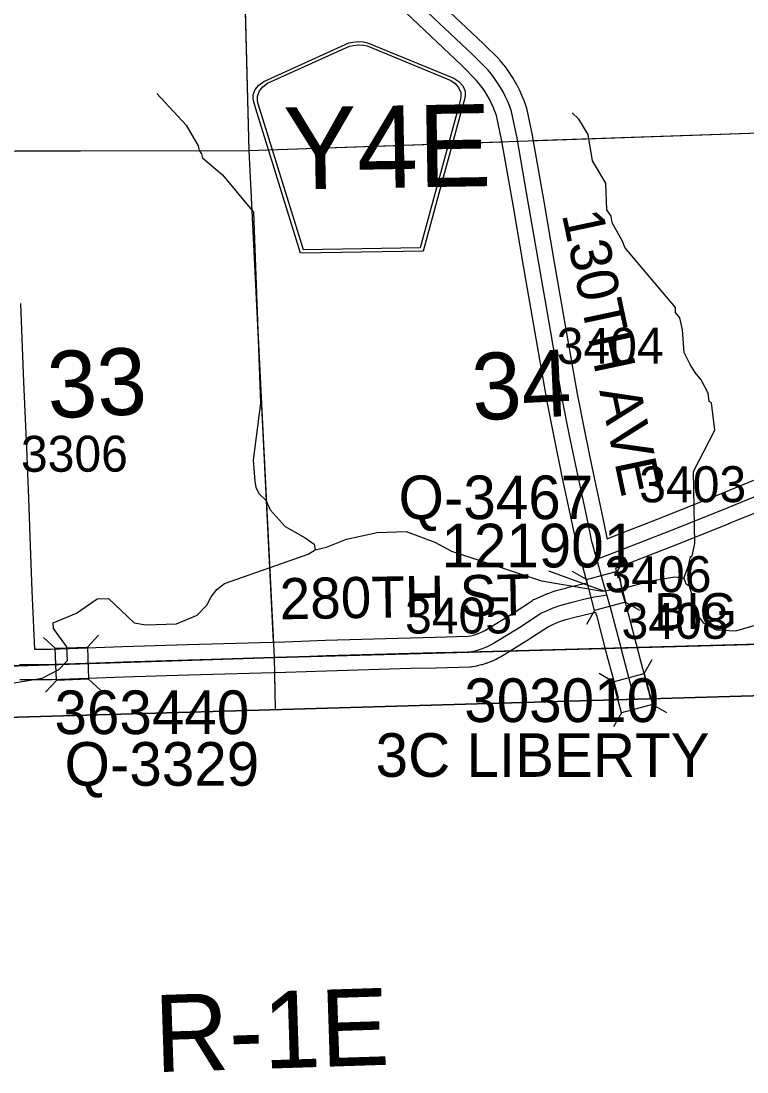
# Model space of a CAD drawing. Extents: x 128.7 to 185.5, y -21.4 to 12.6.
# Drawn here: x 136.849 to 138.263, y -14.436 to -12.39 of the extents above; entities that cross this region are included whole.
import ezdxf

# ---------------------------------------------------------------- set-up
doc = ezdxf.new("R2010")
doc.units = 0
for name, color, linetype in [('tdCoClipBndry', 7, 'Continuous'), ('tdCoCoBndry', 7, 'Continuous'), ('tdCoCoBndryPart', 7, 'Continuous'), ('tdCoHydroRiver', 7, 'Continuous'), ('tdCoSecRdNmbr', 7, 'Continuous'), ('tdCoSecRdTxt', 7, 'Continuous'), ('tdCoSecRteBand', 7, 'Continuous'), ('tdCoSecRteCL', 7, 'Continuous'), ('tdCoSectLine', 7, 'Continuous'), ('tdCoSectLinePart', 7, 'Continuous'), ('tdCoSectNmbr', 7, 'Continuous'), ('tdCoShieldCoRteHrd', 7, 'Continuous'), ('tdCoStrucSec', 7, 'Continuous'), ('tdCoStrucSecCoName', 7, 'Continuous'), ('tdCoStrucSecFHWANum', 7, 'Continuous'), ('tdCoSurfAsphalt', 7, 'Continuous'), ('tdCoSurfGravel', 7, 'Continuous'), ('tdCoTwpBndryShd', 7, 'Continuous'), ('tdCoTwpRngTxt', 7, 'Continuous'), ('tdCoUnicrpTwnTxt', 7, 'Continuous')]:
    doc.layers.add(name, color=color, linetype=linetype)

msp = doc.modelspace()

# ---------------------------------------------------------------- linework, layer by layer
at = {"layer": 'tdCoClipBndry'}
msp.add_lwpolyline([(140.0473, -13.6827), (139.3409, -13.68), (138.3408, -13.7014), (135.3417, -13.7884), (134.3324, -13.8229), (134.2979, -13.818), (134.2605, -13.7958), (134.2397, -13.7678), (134.2291, -13.7257), (134.1751, -11.7221), (134.1418, -10.7117), (134.1187, -9.7087), (134.0612, -7.7025), (133.8962, -2.6807)], dxfattribs=at)
at = {"layer": 'tdCoCoBndry'}
for p, q in [((138.3387, -13.6015), (137.3418, -13.6288)), ((137.3418, -13.6288), (138.3387, -13.6015)), ((137.3418, -13.6288), (136.3432, -13.661)), ((136.3432, -13.661), (137.3418, -13.6288))]:
    msp.add_line(p, q, dxfattribs=at)
for points in [[(140.1254, -13.5551), (139.3404, -13.58), (138.3387, -13.6015), (137.3418, -13.6288), (136.3432, -13.661), (135.3389, -13.6885), (134.3294, -13.723), (134.3001, -12.7212), (134.2754, -11.7191), (134.2421, -10.7094), (134.219, -9.7062), (134.1879, -8.683), (134.1615, -7.6994), (134.1297, -6.7029)], [(140.1254, -13.5551), (139.3404, -13.58), (138.3387, -13.6015), (137.3418, -13.6288), (136.3432, -13.661), (135.3389, -13.6885), (134.3294, -13.723), (134.3318, -13.8228), (134.3324, -13.8229), (135.3417, -13.7884), (138.3408, -13.7014), (139.3409, -13.68), (140.0473, -13.6827)], [(134.329, -13.723), (135.3385, -13.6885), (136.3429, -13.661), (137.3414, -13.6288), (138.3383, -13.6015), (139.34, -13.58), (140.0257, -13.5827)]]:
    msp.add_lwpolyline(points, dxfattribs=at)
at = {"layer": 'tdCoCoBndryPart'}
for points in [[(138.0479, -13.6095), (138.3383, -13.6015), (139.1333, -13.5844)], [(137.8006, -13.6162), (137.9864, -13.6111)]]:
    msp.add_lwpolyline(points, dxfattribs=at)
at = {"layer": 'tdCoHydroRiver'}
for points in [[(137.1129, -12.5309), (137.17, -12.5922), (137.1934, -12.6325), (137.1953, -12.6419), (137.2002, -12.6481), (137.202, -12.6559), (137.2409, -12.6894), (137.3016, -12.7617), (137.3148, -13.1338), (137.3009, -13.2447), (137.3037, -13.2856), (137.3057, -13.2982), (137.3124, -13.3106), (137.3254, -13.3228), (137.3339, -13.3415), (137.3633, -13.3737), (137.4019, -13.3962), (137.4196, -13.4083), (137.4215, -13.4193)], [(138.1398, -13.4742), (138.1485, -13.4503), (138.1527, -13.4328), (138.1558, -13.4311), (138.1613, -13.4072), (138.1585, -13.2669), (138.2002, -13.1866), (138.1938, -13.1332), (138.189, -13.1302), (138.1869, -13.1145), (138.1735, -13.0881), (138.162, -13.0742), (138.1521, -13.0587), (138.1403, -13.0354), (138.1373, -12.9913), (138.1319, -12.9678), (138.1236, -12.957), (138.1233, -12.9476), (138.025, -12.8307), (138.0199, -12.8182), (137.9998, -12.7826), (137.9978, -12.77), (137.9896, -12.7576), (137.988, -12.7056), (137.9614, -12.6622), (137.9534, -12.6104), (137.9351, -12.581), (137.9221, -12.5688)], [(136.8315, -13.6791), (136.8896, -13.6694), (136.9222, -13.6526), (136.939, -13.6348), (136.9381, -13.6079), (136.9118, -13.5725), (136.9114, -13.5614), (136.9566, -13.5427), (136.9968, -13.5146), (137.0189, -13.5139), (137.0693, -13.5612), (137.0915, -13.5653), (137.1514, -13.5634), (137.1919, -13.5464), (137.2102, -13.5269), (137.2192, -13.5108), (137.2298, -13.4963), (137.2452, -13.4847), (137.4076, -13.4276), (137.4215, -13.4193), (137.4434, -13.4138), (137.4824, -13.3984), (137.542, -13.3855), (137.5988, -13.3838), (137.6546, -13.4041), (137.6868, -13.422), (137.8622, -13.4797), (137.9812, -13.4997), (138.0298, -13.4918), (138.0752, -13.4794), (138.1223, -13.4716), (138.1398, -13.4742), (138.1433, -13.4851), (138.1497, -13.4897), (138.1567, -13.5115), (138.1624, -13.5414), (138.1772, -13.5614), (138.2029, -13.5748), (138.2408, -13.5768), (138.283, -13.5644)]]:
    msp.add_lwpolyline(points, dxfattribs=at)
at = {"layer": 'tdCoSecRteBand'}
for points in [[(137.6399, -12.3305), (137.7488, -12.4332), (137.7491, -12.4336), (137.7495, -12.4339), (137.7796, -12.4643), (137.7806, -12.4653), (137.7815, -12.4664), (137.788, -12.4744), (137.7884, -12.4749), (137.7888, -12.4754), (137.795, -12.4837), (137.7954, -12.4842), (137.7958, -12.4847), (137.8016, -12.4932), (137.8019, -12.4938), (137.8023, -12.4943), (137.8078, -12.5031), (137.8081, -12.5036), (137.8084, -12.5042), (137.8135, -12.5131), (137.8138, -12.5137), (137.8141, -12.5143), (137.8188, -12.5234), (137.8191, -12.524), (137.8194, -12.5246), (137.8237, -12.534), (137.824, -12.5345), (137.8242, -12.5351), (137.8281, -12.5447), (137.8284, -12.5453), (137.8286, -12.5459), (137.8321, -12.5556), (137.8328, -12.5576), (137.8333, -12.5597), (137.8441, -12.612), (137.8442, -12.6124), (137.8443, -12.6129), (137.8667, -12.7411), (137.8667, -12.7412), (137.8667, -12.7412), (137.8867, -12.8558), (137.8867, -12.8559), (137.8867, -12.8559), (137.9092, -12.9866), (137.9318, -13.1159), (137.9465, -13.1907), (137.9603, -13.258), (137.9797, -13.3486), (137.9797, -13.3487), (137.9797, -13.3488), (137.9897, -13.3962), (137.9901, -13.3978)], [(136.9071, -13.6126), (137.0468, -13.6074), (137.0469, -13.6074), (137.047, -13.6074), (137.173, -13.6035), (137.173, -13.6035), (137.1731, -13.6035), (137.3621, -13.5983), (137.4416, -13.5953), (137.4417, -13.5953), (137.4418, -13.5953), (137.6063, -13.5904), (137.6065, -13.5904), (137.6066, -13.5904), (137.6561, -13.5894), (137.7193, -13.5877), (137.7239, -13.5869), (137.7297, -13.5855), (137.7355, -13.5837), (137.7411, -13.5815), (137.7466, -13.5791), (137.7519, -13.5763), (137.8071, -13.5426), (137.8446, -13.5177), (137.8468, -13.5163), (137.8491, -13.5153), (137.8597, -13.5106), (137.8598, -13.5105), (137.8599, -13.5105), (137.8729, -13.5048), (137.874, -13.5044), (137.8751, -13.504), (137.8886, -13.4993), (137.8897, -13.499), (137.8907, -13.4987), (137.9119, -13.493), (137.9121, -13.4929), (137.9124, -13.4929), (137.943, -13.4852), (137.9435, -13.4851), (137.9441, -13.485), (137.9516, -13.4834), (137.9415, -13.4469), (137.9313, -13.4201), (137.9338, -13.4192), (137.9316, -13.4113), (137.9313, -13.4104), (137.9311, -13.4094), (137.921, -13.3612), (137.9016, -13.2705), (137.9015, -13.2703), (137.9015, -13.2702), (137.8877, -13.2026), (137.8877, -13.2025), (137.8876, -13.2024), (137.8729, -13.1272), (137.8728, -13.1269), (137.8727, -13.1266), (137.85, -12.9969), (137.85, -12.9968), (137.85, -12.9968), (137.8276, -12.8661), (137.8076, -12.7515), (137.7853, -12.6237), (137.775, -12.574), (137.7724, -12.5669), (137.7689, -12.5585), (137.7651, -12.5503), (137.761, -12.5422), (137.7565, -12.5343), (137.7517, -12.5266), (137.7466, -12.5191), (137.7412, -12.5119), (137.736, -12.5055), (137.7072, -12.4765), (137.5986, -12.3741)], [(136.8474, -12.9397), (136.8533, -13.0926), (136.859, -13.221), (136.859, -13.2211), (136.859, -13.2211), (136.8632, -13.3185), (136.8632, -13.3186), (136.8632, -13.3187), (136.8659, -13.3932), (136.8659, -13.3932), (136.8659, -13.3932), (136.8696, -13.499), (136.873, -13.5706), (136.873, -13.5707), (136.873, -13.5709), (136.8747, -13.6125), (136.9071, -13.6126)], [(137.9901, -13.3978), (138.0016, -13.3934), (138.101, -13.3543), (138.2034, -13.3134), (138.2759, -13.2839)], [(138.2992, -13.3392), (138.226, -13.369), (138.2259, -13.369), (138.2258, -13.3691), (138.1232, -13.41), (138.1231, -13.41), (138.1231, -13.4101), (138.0234, -13.4493), (138.0233, -13.4493), (138.0231, -13.4494), (138.0062, -13.4558), (138.0069, -13.4584), (138.0101, -13.4696), (138.0113, -13.4737), (138.015, -13.4731), (138.0191, -13.5008), (138.0283, -13.5328), (138.0284, -13.5332), (138.0285, -13.5335), (138.0466, -13.6027), (138.0467, -13.6031), (138.0467, -13.6031), (138.0467, -13.6031), (138.059, -13.6504), (138.0704, -13.693), (138.0705, -13.6929), (138.0722, -13.6997), (138.0722, -13.7), (138.0745, -13.7092)], [(137.9691, -13.5443), (137.9683, -13.5412), (137.9569, -13.5436), (137.9272, -13.551), (137.9072, -13.5564), (137.8958, -13.5603), (137.8838, -13.5655), (137.8757, -13.5691), (137.8398, -13.5929), (137.8393, -13.5932), (137.8389, -13.5935), (137.7824, -13.628), (137.7816, -13.6285), (137.7807, -13.6289), (137.7738, -13.6326), (137.7729, -13.633), (137.7721, -13.6334), (137.7649, -13.6366), (137.7641, -13.637), (137.7632, -13.6373), (137.7559, -13.6401), (137.755, -13.6404), (137.7542, -13.6407), (137.7466, -13.643), (137.7458, -13.6433), (137.7449, -13.6435), (137.7372, -13.6454), (137.7364, -13.6456), (137.7355, -13.6458), (137.7277, -13.6472), (137.7254, -13.6476), (137.7231, -13.6477), (137.6576, -13.6494), (137.6575, -13.6494), (137.6574, -13.6494), (137.6079, -13.6504), (137.4437, -13.6553), (137.3642, -13.6583), (137.364, -13.6583), (137.3639, -13.6583), (137.1748, -13.6634), (137.0489, -13.6674), (136.9087, -13.6726), (136.9081, -13.6726), (136.9075, -13.6726), (136.8758, -13.6725), (136.8464, -13.6724)], [(138.0017, -13.7113), (138.0044, -13.7105), (138.0124, -13.7083), (138.001, -13.6657), (138.001, -13.6657), (138.001, -13.6656), (137.9886, -13.6183), (137.9885, -13.6179), (137.9885, -13.6179), (137.9885, -13.6179), (137.9705, -13.5491), (137.9691, -13.5443)]]:
    msp.add_lwpolyline(points, dxfattribs=at)
at = {"layer": 'tdCoSecRteCL'}
for points in [[(137.97, -13.4375), (137.9605, -13.4033), (137.9504, -13.3549), (137.9309, -13.2642), (137.9171, -13.1966), (137.9023, -13.1214), (137.8796, -12.9917), (137.8572, -12.861), (137.8372, -12.7463), (137.8147, -12.6181), (137.8039, -12.5658), (137.8004, -12.5561), (137.7965, -12.5465), (137.7921, -12.5371), (137.7874, -12.5279), (137.7823, -12.519), (137.7768, -12.5102), (137.771, -12.5017), (137.7648, -12.4934), (137.7583, -12.4854), (137.7282, -12.4551), (137.6192, -12.3522)], [(137.97, -13.4375), (138.0124, -13.4214), (138.1121, -13.3821), (138.2147, -13.3412), (138.2879, -13.3114), (138.4726, -13.2258), (138.5806, -13.173), (138.7463, -13.0864)], [(137.9897, -13.5072), (137.9812, -13.4777), (137.97, -13.4375)], [(136.8459, -13.6424), (136.9076, -13.6426), (137.0479, -13.6374), (137.1739, -13.6335), (137.3631, -13.6283), (137.4427, -13.6253), (137.6072, -13.6204), (137.6568, -13.6194), (137.7224, -13.6177), (137.7301, -13.6163), (137.7377, -13.6144), (137.7453, -13.6121), (137.7526, -13.6093), (137.7598, -13.606), (137.7668, -13.6024), (137.8232, -13.5679), (137.8612, -13.5427), (137.8718, -13.538), (137.8849, -13.5324), (137.8984, -13.5277), (137.9197, -13.522), (137.9502, -13.5143), (137.9655, -13.5111), (137.9828, -13.5082), (137.9897, -13.5072)], [(138.0438, -13.7101), (138.0431, -13.7071), (138.03, -13.658), (138.0177, -13.6107), (138.0175, -13.6103), (137.9995, -13.5411), (137.9897, -13.5072)]]:
    msp.add_lwpolyline(points, dxfattribs=at)
at = {"layer": 'tdCoSectLine'}
for points in [[(137.266, -11.633), (137.2924, -12.6416)], [(137.2924, -12.6416), (138.3061, -12.6068)], [(136.308, -12.6435), (137.2924, -12.6416)], [(137.2924, -12.6416), (137.3414, -13.6288)], [(137.3414, -13.6288), (138.3383, -13.6015)], [(136.3429, -13.661), (137.3414, -13.6288)], [(137.3414, -13.6288), (137.3436, -13.7304)]]:
    msp.add_lwpolyline(points, dxfattribs=at)
at = {"layer": 'tdCoSectLinePart'}
for points in [[(137.2715, -11.8424), (137.2924, -12.6416)], [(137.8456, -12.6226), (138.3061, -12.6068)], [(136.8371, -12.6425), (137.2924, -12.6416)], [(137.2924, -12.6416), (137.7851, -12.6247)], [(137.2924, -12.6416), (137.3399, -13.5987)], [(138.0479, -13.6095), (138.3383, -13.6015)], [(137.8006, -13.6162), (137.9864, -13.6111)], [(137.3421, -13.6586), (137.3436, -13.7304)]]:
    msp.add_lwpolyline(points, dxfattribs=at)
at = {"layer": 'tdCoShieldCoRteHrd'}
for points in [[(137.3927, -12.8418), (137.3059, -12.5604), (137.3018, -12.5473), (137.3009, -12.5414), (137.3008, -12.5336), (137.3049, -12.5232), (137.312, -12.5146), (137.3214, -12.5078), (137.4874, -12.4325), (137.4949, -12.4307), (137.5053, -12.4296), (137.5158, -12.4304), (137.5233, -12.4319), (137.6918, -12.5013), (137.7015, -12.5078), (137.7089, -12.5162), (137.7134, -12.5264), (137.7135, -12.5342), (137.7129, -12.5401), (137.7092, -12.5533), (137.6322, -12.8376)], [(137.3985, -12.8354), (137.314, -12.5615), (137.31, -12.549), (137.3092, -12.5433), (137.3091, -12.5358), (137.313, -12.5258), (137.3198, -12.5176), (137.3289, -12.511), (137.4883, -12.4388), (137.4955, -12.4371), (137.5054, -12.436), (137.5155, -12.4367), (137.5227, -12.4382), (137.6845, -12.5048), (137.6938, -12.511), (137.7009, -12.5191), (137.7051, -12.5289), (137.7053, -12.5364), (137.7047, -12.5421), (137.7012, -12.5548), (137.6263, -12.8314)]]:
    msp.add_lwpolyline(points, close=True, dxfattribs=at)
at = {"layer": 'tdCoStrucSec'}
for p, q in [((138.0102, -13.4608), (138.0259, -13.4338)), ((137.9497, -13.477), (137.9226, -13.4613)), ((138.0263, -13.5213), (138.0534, -13.537)), ((137.9658, -13.5374), (137.9501, -13.5645)), ((136.9779, -13.6087), (136.9992, -13.5857)), ((136.9153, -13.611), (136.8924, -13.5897)), ((138.0626, -13.6599), (138.0782, -13.6329)), ((138.0021, -13.6761), (137.975, -13.6604)), ((136.9176, -13.6735), (136.8963, -13.6965)), ((136.9802, -13.6712), (137.0031, -13.6925)), ((138.0787, -13.7204), (138.1058, -13.7361)), ((138.0182, -13.7365), (138.0025, -13.7636))]:
    msp.add_line(p, q, dxfattribs=at)
for points in [[(137.9658, -13.5374), (137.9497, -13.477), (138.0102, -13.4608), (138.0263, -13.5213)], [(136.9153, -13.611), (136.9779, -13.6087), (136.9802, -13.6712), (136.9176, -13.6735)], [(138.0182, -13.7365), (138.0021, -13.6761), (138.0626, -13.6599), (138.0787, -13.7204)]]:
    msp.add_lwpolyline(points, close=True, dxfattribs=at)
at = {"layer": 'tdCoStrucSecFHWANum'}
msp.add_line((137.8762, -13.4604), (137.9854, -13.5), dxfattribs=at)
at = {"layer": 'tdCoSurfAsphalt'}
msp.add_lwpolyline([(138.0438, -13.7101), (138.0431, -13.7071), (138.03, -13.658), (138.0177, -13.6107), (138.0175, -13.6103), (137.9995, -13.5411), (137.9897, -13.5072), (137.9812, -13.4777), (137.97, -13.4375), (137.9605, -13.4033), (137.9504, -13.3549), (137.9309, -13.2642), (137.9171, -13.1966), (137.9023, -13.1214), (137.8796, -12.9917), (137.8572, -12.861), (137.8372, -12.7463), (137.8147, -12.6181), (137.8039, -12.5658), (137.8004, -12.5561), (137.7965, -12.5465), (137.7921, -12.5371), (137.7874, -12.5279), (137.7823, -12.519), (137.7768, -12.5102), (137.771, -12.5017), (137.7648, -12.4934), (137.7583, -12.4854), (137.7282, -12.4551), (137.6192, -12.3522)], dxfattribs=at)
at = {"layer": 'tdCoSurfGravel'}
for points in [[(137.97, -13.4375), (138.0124, -13.4214), (138.1121, -13.3821), (138.2147, -13.3412), (138.2879, -13.3114), (138.4726, -13.2258), (138.5806, -13.173), (138.7463, -13.0864)], [(137.7224, -13.6177), (137.7301, -13.6163), (137.7377, -13.6144), (137.7453, -13.6121), (137.7526, -13.6093), (137.7598, -13.606), (137.7668, -13.6024), (137.8232, -13.5679), (137.8612, -13.5427), (137.8718, -13.538), (137.8849, -13.5324), (137.8984, -13.5277), (137.9197, -13.522), (137.9502, -13.5143), (137.9655, -13.5111), (137.9828, -13.5082), (137.9897, -13.5072)], [(136.8459, -13.6424), (136.9076, -13.6426), (137.0479, -13.6374), (137.1739, -13.6335), (137.3631, -13.6283), (137.4427, -13.6253), (137.6072, -13.6204), (137.6568, -13.6194), (137.7224, -13.6177)]]:
    msp.add_lwpolyline(points, dxfattribs=at)
at = {"layer": 'tdCoTwpBndryShd'}
msp.add_lwpolyline([(134.1293, -6.7029), (134.1612, -7.6994), (134.1875, -8.683), (134.2186, -9.7062), (134.2417, -10.7094), (134.275, -11.7191), (134.2997, -12.7212), (134.329, -13.723), (135.3385, -13.6885), (136.3429, -13.661), (137.3414, -13.6288), (138.3383, -13.6015), (139.34, -13.58), (139.5652, -13.5728)], dxfattribs=at)

# ---------------------------------------------------------------- texts
at = {"layer": 'tdCoSecRdNmbr'}
for s, rotation, p in [('3404', 0.1046, (137.892, -13.0573)), ('3306', 0.1038, (136.8485, -13.2674)), ('3403', 0.1047, (138.0528, -13.3268)), ('3406', 0.1046, (137.9852, -13.502)), ('3405', 0.1043, (137.5967, -13.5824)), ('3408', 0.1046, (138.0184, -13.5928))]:
    msp.add_text(s, height=0.07, rotation=rotation, dxfattribs=at).set_placement(p)
at = {"layer": 'tdCoSecRdTxt'}
for s, rotation, p in [('130TH AVE', 282, (137.9018, -12.7662)), ('280TH ST', 0.9524, (137.353, -13.5547))]:
    msp.add_text(s, height=0.08, rotation=rotation, dxfattribs=at).set_placement(p)
at = {"layer": 'tdCoSectNmbr'}
for s, rotation, p in [('33', 2.6561, (136.9026, -13.1635)), ('34', 2.6568, (137.7294, -13.1674))]:
    msp.add_text(s, height=0.13, rotation=rotation, dxfattribs=at).set_placement(p)
at = {"layer": 'tdCoShieldCoRteHrd'}
msp.add_text('Y4E', height=0.16, rotation=1, dxfattribs=at).set_placement((137.3613, -12.7181))
at = {"layer": 'tdCoStrucSecCoName'}
for s, p in [('Q-3467', (137.5839, -13.3596)), ('3C LIBERTY', (137.5392, -13.8613)), ('Q-3329', (136.9334, -13.8786))]:
    msp.add_text(s, height=0.085, dxfattribs=at).set_placement(p)
at = {"layer": 'tdCoStrucSecFHWANum'}
for s, p in [('121901', (137.6674, -13.4535)), ('303010', (137.712, -13.7546)), ('363440', (136.9138, -13.7781))]:
    msp.add_text(s, height=0.085, dxfattribs=at).set_placement(p)
at = {"layer": 'tdCoTwpRngTxt'}
msp.add_text('R-1E', height=0.15, rotation=1.8443, dxfattribs=at).set_placement((137.1107, -14.4364))
at = {"layer": 'tdCoUnicrpTwnTxt'}
msp.add_text('BIG ROCK', height=0.07, rotation=0.104, dxfattribs=at).set_placement((138.0821, -13.5737))

doc.saveas('drawing.dxf')
